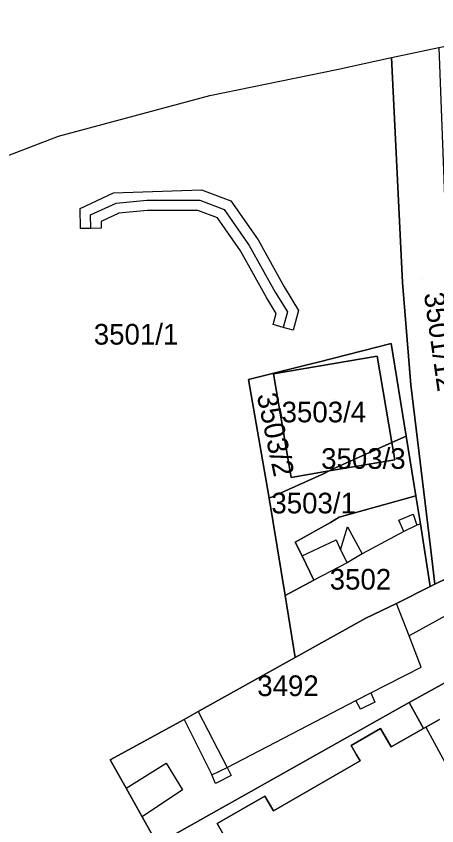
# Model space of a CAD drawing. Extents: x -264070 to -262271, y -1238894 to -1238141.
# Drawn here: x -263009.7 to -262969, y -1238330.2 to -1238251.9 of the extents above; entities that cross this region are included whole.
import ezdxf

# ---------------------------------------------------------------- set-up
doc = ezdxf.new("R2010")
doc.units = 0
for name, color, linetype in [('body_kn', 7, 'Continuous'), ('katuz_linie', 7, 'Continuous'), ('kladpar_druhypozemkov', 7, 'Continuous'), ('kladpar_hranice', 7, 'Continuous'), ('kladpar_parcelnecisla', 7, 'Continuous'), ('kladpar_plochy', 7, 'Continuous'), ('tarchy_linie', 7, 'Continuous'), ('zappar_hrandruhpozemk', 7, 'Continuous'), ('zuob_linie', 7, 'Continuous'), ('zuob_plochy', 7, 'Continuous')]:
    doc.layers.add(name, color=color, linetype=linetype)

msp = doc.modelspace()

# ---------------------------------------------------------------- linework, layer by layer
at = {"layer": 'body_kn'}
for p, q in [((-262973.41, -1238255.92), (-262973.41, -1238255.92)), ((-262973.41, -1238255.92), (-262973.41, -1238255.92)), ((-262978.69, -1238257.06), (-262978.69, -1238257.06)), ((-262991, -1238259.57), (-262991, -1238259.57)), ((-262991, -1238259.57), (-262991, -1238259.57)), ((-263005.63, -1238263.53), (-263005.63, -1238263.53)), ((-262991.78, -1238268.72), (-262991.78, -1238268.72)), ((-263000.32, -1238269.01), (-263000.32, -1238269.01)), ((-262997.08, -1238269.7), (-262997.08, -1238269.7)), ((-262991.96, -1238269.72), (-262991.96, -1238269.72)), ((-263003.54, -1238270.51), (-263003.54, -1238270.51)), ((-263000.05, -1238269.99), (-263000.05, -1238269.99)), ((-262988.97, -1238269.77), (-262988.97, -1238269.77)), ((-263002.53, -1238271.14), (-263002.53, -1238271.14)), ((-262999.78, -1238270.97), (-262999.78, -1238270.97)), ((-262997.03, -1238270.7), (-262997.03, -1238270.7)), ((-262992.14, -1238270.72), (-262992.14, -1238270.72)), ((-262989.61, -1238270.6), (-262989.61, -1238270.6)), ((-263001.52, -1238271.77), (-263001.52, -1238271.77)), ((-262990.25, -1238271.43), (-262990.25, -1238271.43)), ((-263003.51, -1238272.45), (-263003.51, -1238272.45)), ((-263002.51, -1238272.44), (-263002.51, -1238272.44)), ((-263002.51, -1238272.44), (-263002.51, -1238272.44)), ((-263001.51, -1238272.42), (-263001.51, -1238272.42)), ((-263001.51, -1238272.42), (-263001.51, -1238272.42)), ((-262986.32, -1238273.56), (-262986.32, -1238273.56)), ((-262987.17, -1238274.09), (-262987.17, -1238274.09)), ((-262988.02, -1238274.62), (-262988.02, -1238274.62)), ((-262983.79, -1238278.1), (-262983.79, -1238278.1)), ((-262972.34, -1238277.67), (-262972.34, -1238277.67)), ((-262985.51, -1238279.11), (-262985.51, -1238279.11)), ((-262984.65, -1238278.61), (-262984.65, -1238278.61)), ((-262984.56, -1238280.68), (-262984.56, -1238280.68)), ((-262983.48, -1238280.52), (-262983.48, -1238280.52)), ((-262982.4, -1238280.37), (-262982.4, -1238280.37)), ((-262984.85, -1238281.75), (-262984.85, -1238281.75)), ((-262983.88, -1238282.01), (-262983.88, -1238282.01)), ((-262982.91, -1238282.27), (-262982.91, -1238282.27)), ((-262973.44, -1238283.58), (-262973.44, -1238283.58)), ((-262973.44, -1238283.58), (-262973.44, -1238283.58)), ((-262980.51, -1238285.37), (-262980.51, -1238285.37)), ((-262974.8, -1238284.81), (-262974.8, -1238284.81)), ((-262981.32, -1238285.56), (-262981.32, -1238285.56)), ((-262984.82, -1238286.52), (-262984.82, -1238286.52)), ((-262984.82, -1238286.52), (-262984.82, -1238286.52)), ((-262987.23, -1238287.06), (-262987.23, -1238287.06)), ((-262971.53, -1238287.56), (-262971.53, -1238287.56)), ((-262973.36, -1238293.16), (-262973.36, -1238293.16)), ((-262971.99, -1238292.55), (-262971.99, -1238292.55)), ((-262971.99, -1238292.55), (-262971.99, -1238292.55)), ((-262973.07, -1238294.82), (-262973.07, -1238294.82)), ((-262979.93, -1238296.14), (-262979.93, -1238296.14)), ((-262979.45, -1238295.9), (-262979.45, -1238295.9)), ((-262979.45, -1238295.9), (-262979.45, -1238295.9)), ((-262979.06, -1238295.71), (-262979.06, -1238295.71)), ((-262983.12, -1238296.53), (-262983.12, -1238296.53)), ((-262985.23, -1238298.52), (-262985.23, -1238298.52)), ((-262971.05, -1238298.31), (-262971.05, -1238298.31)), ((-262971.05, -1238298.31), (-262971.05, -1238298.31)), ((-262971.31, -1238300.09), (-262971.31, -1238300.09)), ((-262979.32, -1238300.88), (-262979.32, -1238300.88)), ((-262978.46, -1238300.36), (-262978.46, -1238300.36)), ((-262972.68, -1238300.67), (-262972.68, -1238300.67)), ((-262970.59, -1238301.03), (-262970.59, -1238301.03)), ((-262970.59, -1238301.03), (-262970.59, -1238301.03)), ((-262977.67, -1238301.3), (-262977.67, -1238301.3)), ((-262972.21, -1238301.77), (-262972.21, -1238301.77)), ((-262972.21, -1238301.77), (-262972.21, -1238301.77)), ((-262970.94, -1238301.16), (-262970.94, -1238301.16)), ((-262970.94, -1238301.16), (-262970.94, -1238301.16)), ((-262978.77, -1238302.56), (-262978.77, -1238302.56)), ((-262982.73, -1238302.78), (-262982.73, -1238302.78)), ((-262969.63, -1238303.27), (-262969.63, -1238303.27)), ((-262982.04, -1238304.1), (-262982.04, -1238304.1)), ((-262982.04, -1238304.1), (-262982.04, -1238304.1)), ((-262978.33, -1238303.54), (-262978.33, -1238303.54)), ((-262978.33, -1238303.54), (-262978.33, -1238303.54)), ((-262976.23, -1238303.93), (-262976.23, -1238303.93)), ((-262976.23, -1238303.93), (-262976.23, -1238303.93)), ((-262977.69, -1238304.8), (-262977.69, -1238304.8)), ((-262977.69, -1238304.8), (-262977.69, -1238304.8)), ((-262980.93, -1238306.47), (-262980.93, -1238306.47)), ((-262969.65, -1238307.07), (-262969.65, -1238307.07)), ((-262969.2, -1238306.85), (-262969.2, -1238306.85)), ((-262983.7, -1238307.95), (-262983.7, -1238307.95)), ((-262972.92, -1238308.72), (-262972.92, -1238308.72)), ((-262975.9, -1238310.15), (-262975.9, -1238310.15)), ((-262971.7, -1238311.86), (-262971.7, -1238311.86)), ((-262971.7, -1238311.86), (-262971.7, -1238311.86)), ((-262982.74, -1238313.95), (-262982.74, -1238313.95)), ((-262970.55, -1238314.89), (-262970.55, -1238314.89)), ((-262975.42, -1238317.36), (-262975.42, -1238317.36)), ((-262976.85, -1238318.1), (-262976.85, -1238318.1)), ((-262975.03, -1238318.28), (-262975.03, -1238318.28)), ((-262971.7, -1238318.29), (-262971.7, -1238318.29)), ((-262976.42, -1238318.96), (-262976.42, -1238318.96)), ((-262992.12, -1238319.17), (-262992.12, -1238319.17)), ((-262992.12, -1238319.17), (-262992.12, -1238319.17)), ((-262993.47, -1238319.94), (-262993.47, -1238319.94)), ((-262993.47, -1238319.94), (-262993.47, -1238319.94)), ((-262974.46, -1238320.83), (-262974.46, -1238320.83)), ((-262970.3, -1238320.82), (-262970.3, -1238320.82)), ((-262970.3, -1238320.82), (-262970.3, -1238320.82)), ((-262970.07, -1238320.69), (-262970.07, -1238320.69)), ((-262970.07, -1238320.69), (-262970.07, -1238320.69)), ((-262977.3, -1238322.46), (-262977.3, -1238322.46)), ((-262973.45, -1238322.59), (-262973.45, -1238322.59)), ((-262976.78, -1238323.38), (-262976.78, -1238323.38)), ((-263000.62, -1238323.85), (-263000.62, -1238323.85)), ((-262995.2, -1238324.16), (-262995.2, -1238324.16)), ((-262976.44, -1238323.96), (-262976.44, -1238323.96)), ((-262990.8, -1238325.31), (-262990.8, -1238325.31)), ((-262990.8, -1238325.31), (-262990.8, -1238325.31)), ((-262989.32, -1238324.6), (-262989.32, -1238324.6)), ((-262989.32, -1238324.6), (-262989.32, -1238324.6)), ((-262988.93, -1238325.35), (-262988.93, -1238325.35)), ((-262999.09, -1238326.59), (-262999.09, -1238326.59)), ((-262999.09, -1238326.59), (-262999.09, -1238326.59)), ((-262993.62, -1238326.75), (-262993.62, -1238326.75)), ((-262990.44, -1238326.15), (-262990.44, -1238326.15)), ((-262985.65, -1238327.36), (-262985.65, -1238327.36)), ((-262984.84, -1238328.78), (-262984.84, -1238328.78)), ((-262997.53, -1238329.35), (-262997.53, -1238329.35)), ((-262990.28, -1238330.01), (-262990.28, -1238330.01))]:
    msp.add_line(p, q, dxfattribs=at)
at = {"layer": 'katuz_linie'}
msp.add_lwpolyline([(-263133.32, -1238327.67), (-263107.05, -1238313.57), (-263106.18, -1238313.11), (-263098.14, -1238308.77), (-263072.8, -1238295), (-263057.73, -1238285.95), (-263056.4, -1238285.69), (-263051.97, -1238283.44), (-263044.32, -1238279.73), (-263039.46, -1238277.33), (-263036.8, -1238276.02), (-263021.23, -1238269.49), (-263005.63, -1238263.53), (-262991, -1238259.57), (-262978.69, -1238257.06), (-262973.41, -1238255.92), (-262968.84, -1238254.94), (-262968.33, -1238254.83), (-262949.15, -1238253.18), (-262944.92, -1238251.91), (-262915.44, -1238253.09), (-262898.67, -1238252.06)], dxfattribs=at)
at = {"layer": 'kladpar_druhypozemkov'}
for p, q in [((-262970.36, -1238277.25), (-262970.36, -1238277.25)), ((-262998.3, -1238281.38), (-262998.3, -1238281.38)), ((-262985.58, -1238289.3), (-262985.58, -1238289.3)), ((-262978.93, -1238289), (-262978.93, -1238289)), ((-262974.07, -1238294.01), (-262974.07, -1238294.01)), ((-262980.62, -1238298.62), (-262980.62, -1238298.62)), ((-262975.57, -1238305.4), (-262975.57, -1238305.4)), ((-262983, -1238315.58), (-262983, -1238315.58))]:
    msp.add_line(p, q, dxfattribs=at)
at = {"layer": 'kladpar_hranice'}
for points in [[(-262973.41, -1238255.92), (-262968.84, -1238254.94), (-262967.96, -1238277.86), (-262966.26, -1238287.03), (-262964.09, -1238302.68), (-262963.91, -1238303.91), (-262968.09, -1238306.3), (-262969.2, -1238306.85), (-262969.63, -1238303.27), (-262971.53, -1238287.56), (-262972.34, -1238277.67), (-262973.41, -1238255.92)], [(-262991, -1238259.57), (-262978.69, -1238257.06), (-262973.41, -1238255.92), (-262972.34, -1238277.67), (-262971.53, -1238287.56), (-262969.63, -1238303.27), (-262969.2, -1238306.85), (-262969.65, -1238307.07), (-262970.59, -1238301.03), (-262971.05, -1238298.31), (-262971.99, -1238292.55), (-262973.44, -1238283.58), (-262980.51, -1238285.37), (-262981.32, -1238285.56), (-262987.23, -1238287.06), (-262985.23, -1238298.52), (-262983.7, -1238307.95), (-262982.74, -1238313.95), (-262992.12, -1238319.17), (-262993.47, -1238319.94), (-263000.62, -1238323.85), (-262999.09, -1238326.59), (-262997.53, -1238329.35), (-262996.06, -1238332)], [(-263011.78, -1238341.08), (-263028.23, -1238312.73), (-263031.2, -1238307.61), (-263034.55, -1238293.07), (-263036.73, -1238283.58), (-263037.68, -1238277.24), (-263036.8, -1238276.02), (-263021.23, -1238269.49), (-263005.63, -1238263.53), (-262991, -1238259.57)], [(-262973.44, -1238283.58), (-262971.99, -1238292.55), (-262973.36, -1238293.16), (-262974.8, -1238284.81), (-262984.82, -1238286.52), (-262983.12, -1238296.53), (-262979.45, -1238295.9), (-262979.93, -1238296.14), (-262985.23, -1238298.52), (-262987.23, -1238287.06), (-262981.32, -1238285.56), (-262980.51, -1238285.37), (-262973.44, -1238283.58)], [(-262984.82, -1238286.52), (-262974.8, -1238284.81), (-262973.36, -1238293.16), (-262979.06, -1238295.71), (-262979.45, -1238295.9), (-262983.12, -1238296.53), (-262984.82, -1238286.52)], [(-262971.99, -1238292.55), (-262971.05, -1238298.31), (-262978.46, -1238300.36), (-262979.32, -1238300.88), (-262982.73, -1238302.78), (-262982.04, -1238304.1), (-262980.93, -1238306.47), (-262983.7, -1238307.95), (-262985.23, -1238298.52), (-262979.93, -1238296.14), (-262979.45, -1238295.9), (-262973.07, -1238294.82), (-262973.36, -1238293.16), (-262971.99, -1238292.55)], [(-262979.45, -1238295.9), (-262979.06, -1238295.71), (-262973.36, -1238293.16), (-262973.07, -1238294.82), (-262979.45, -1238295.9)], [(-262971.05, -1238298.31), (-262970.59, -1238301.03), (-262969.65, -1238307.07), (-262972.92, -1238308.72), (-262975.9, -1238310.15), (-262982.74, -1238313.95), (-262983.7, -1238307.95), (-262980.93, -1238306.47), (-262982.04, -1238304.1), (-262982.73, -1238302.78), (-262979.32, -1238300.88), (-262978.46, -1238300.36), (-262971.05, -1238298.31)], [(-262956.28, -1238299.54), (-262951.96, -1238307.39), (-262971.7, -1238318.29), (-262994.98, -1238331.39), (-262996.06, -1238332), (-262997.53, -1238329.35), (-262999.09, -1238326.59), (-263000.62, -1238323.85), (-262993.47, -1238319.94), (-262992.12, -1238319.17), (-262982.74, -1238313.95), (-262975.9, -1238310.15), (-262972.92, -1238308.72), (-262969.65, -1238307.07), (-262969.2, -1238306.85), (-262968.09, -1238306.3), (-262963.91, -1238303.91), (-262956.28, -1238299.54)], [(-262968.75, -1238319.94), (-262970.07, -1238320.69), (-262970.3, -1238320.82), (-262971.7, -1238318.29), (-262951.96, -1238307.39)], [(-262970.3, -1238320.82), (-262973.45, -1238322.59), (-262974.46, -1238320.83), (-262977.3, -1238322.46), (-262976.78, -1238323.38), (-262976.44, -1238323.96), (-262984.84, -1238328.78), (-262985.65, -1238327.36), (-262990.28, -1238330.01), (-262987.64, -1238334.61), (-262986.54, -1238333.98), (-262985.8, -1238335.35), (-262984.36, -1238334.59), (-262979.27, -1238343.6), (-262984.08, -1238346.33), (-262986.56, -1238347.69), (-262994.98, -1238331.39), (-262971.7, -1238318.29), (-262970.3, -1238320.82)], [(-262987.64, -1238334.61), (-262990.28, -1238330.01), (-262985.65, -1238327.36), (-262984.84, -1238328.78), (-262976.44, -1238323.96), (-262976.78, -1238323.38), (-262977.3, -1238322.46), (-262974.46, -1238320.83), (-262973.45, -1238322.59), (-262970.3, -1238320.82), (-262970.07, -1238320.69), (-262968.75, -1238319.94)]]:
    msp.add_lwpolyline(points, dxfattribs=at)
at = {"layer": 'kladpar_plochy'}
for points in [[(-262973.41, -1238255.92), (-262968.84, -1238254.94), (-262967.96, -1238277.86), (-262966.26, -1238287.03), (-262964.09, -1238302.68), (-262963.91, -1238303.91), (-262968.09, -1238306.3), (-262969.2, -1238306.85), (-262969.63, -1238303.27), (-262971.53, -1238287.56), (-262972.34, -1238277.67)], [(-262973.44, -1238283.58), (-262971.99, -1238292.55), (-262973.36, -1238293.16), (-262974.8, -1238284.81), (-262984.82, -1238286.52), (-262983.12, -1238296.53), (-262979.45, -1238295.9), (-262979.93, -1238296.14), (-262985.23, -1238298.52), (-262987.23, -1238287.06), (-262981.32, -1238285.56), (-262980.51, -1238285.37)], [(-262984.82, -1238286.52), (-262974.8, -1238284.81), (-262973.36, -1238293.16), (-262979.06, -1238295.71), (-262979.45, -1238295.9), (-262983.12, -1238296.53)], [(-262971.99, -1238292.55), (-262971.05, -1238298.31), (-262978.46, -1238300.36), (-262979.32, -1238300.88), (-262982.73, -1238302.78), (-262982.04, -1238304.1), (-262980.93, -1238306.47), (-262983.7, -1238307.95), (-262985.23, -1238298.52), (-262979.93, -1238296.14), (-262979.45, -1238295.9), (-262973.07, -1238294.82), (-262973.36, -1238293.16)], [(-262979.45, -1238295.9), (-262979.06, -1238295.71), (-262973.36, -1238293.16), (-262973.07, -1238294.82)], [(-262971.05, -1238298.31), (-262970.59, -1238301.03), (-262969.65, -1238307.07), (-262972.92, -1238308.72), (-262975.9, -1238310.15), (-262982.74, -1238313.95), (-262983.7, -1238307.95), (-262980.93, -1238306.47), (-262982.04, -1238304.1), (-262982.73, -1238302.78), (-262979.32, -1238300.88), (-262978.46, -1238300.36)], [(-262956.28, -1238299.54), (-262951.96, -1238307.39), (-262971.7, -1238318.29), (-262994.98, -1238331.39), (-262996.06, -1238332), (-262997.53, -1238329.35), (-262999.09, -1238326.59), (-263000.62, -1238323.85), (-262993.47, -1238319.94), (-262992.12, -1238319.17), (-262982.74, -1238313.95), (-262975.9, -1238310.15), (-262972.92, -1238308.72), (-262969.65, -1238307.07), (-262969.2, -1238306.85), (-262968.09, -1238306.3), (-262963.91, -1238303.91)], [(-262970.3, -1238320.82), (-262973.45, -1238322.59), (-262974.46, -1238320.83), (-262977.3, -1238322.46), (-262976.78, -1238323.38), (-262976.44, -1238323.96), (-262984.84, -1238328.78), (-262985.65, -1238327.36), (-262990.28, -1238330.01), (-262987.64, -1238334.61), (-262986.54, -1238333.98), (-262985.8, -1238335.35), (-262984.36, -1238334.59), (-262979.27, -1238343.6), (-262984.08, -1238346.33), (-262986.56, -1238347.69), (-262994.98, -1238331.39), (-262971.7, -1238318.29)]]:
    msp.add_lwpolyline(points, close=True, dxfattribs=at)
for points in [[(-263021.23, -1238269.49), (-263005.63, -1238263.53), (-262991, -1238259.57), (-262978.69, -1238257.06), (-262973.41, -1238255.92), (-262972.34, -1238277.67), (-262971.53, -1238287.56), (-262969.63, -1238303.27), (-262969.2, -1238306.85), (-262969.65, -1238307.07), (-262970.59, -1238301.03), (-262971.05, -1238298.31), (-262971.99, -1238292.55), (-262973.44, -1238283.58), (-262980.51, -1238285.37), (-262981.32, -1238285.56), (-262987.23, -1238287.06), (-262985.23, -1238298.52), (-262983.7, -1238307.95), (-262982.74, -1238313.95), (-262992.12, -1238319.17), (-262993.47, -1238319.94), (-263000.62, -1238323.85), (-262999.09, -1238326.59), (-262997.53, -1238329.35), (-262996.06, -1238332)], [(-262968.75, -1238319.94), (-262970.07, -1238320.69), (-262970.3, -1238320.82), (-262971.7, -1238318.29), (-262951.96, -1238307.39)], [(-262987.64, -1238334.61), (-262990.28, -1238330.01), (-262985.65, -1238327.36), (-262984.84, -1238328.78), (-262976.44, -1238323.96), (-262976.78, -1238323.38), (-262977.3, -1238322.46), (-262974.46, -1238320.83), (-262973.45, -1238322.59), (-262970.3, -1238320.82), (-262970.07, -1238320.69), (-262968.75, -1238319.94)]]:
    msp.add_lwpolyline(points, dxfattribs=at)
at = {"layer": 'tarchy_linie'}
for points in [[(-263001.51, -1238272.42), (-263002.51, -1238272.44), (-263003.51, -1238272.45), (-263003.54, -1238270.51), (-263000.32, -1238269.01), (-262991.78, -1238268.72), (-262988.97, -1238269.77), (-262986.32, -1238273.56), (-262983.79, -1238278.1), (-262982.4, -1238280.37), (-262982.91, -1238282.27), (-262983.88, -1238282.01), (-262984.85, -1238281.75), (-262984.56, -1238280.68), (-262985.51, -1238279.11), (-262988.02, -1238274.62), (-262990.25, -1238271.43), (-262992.14, -1238270.72), (-262997.03, -1238270.7), (-262999.78, -1238270.97), (-263001.52, -1238271.77), (-263001.51, -1238272.42)], [(-263002.51, -1238272.44), (-263002.53, -1238271.14), (-263000.05, -1238269.99), (-262997.08, -1238269.7), (-262991.96, -1238269.72), (-262989.61, -1238270.6), (-262987.17, -1238274.09), (-262984.65, -1238278.61), (-262983.48, -1238280.52), (-262983.88, -1238282.01)]]:
    msp.add_lwpolyline(points, dxfattribs=at)
at = {"layer": 'zappar_hrandruhpozemk'}
for p, q in [((-262970.59, -1238301.03), (-262970.94, -1238301.16)), ((-262978.33, -1238303.54), (-262977.67, -1238301.3)), ((-262977.67, -1238301.3), (-262976.23, -1238303.93)), ((-262976.23, -1238303.93), (-262977.69, -1238304.8)), ((-262977.69, -1238304.8), (-262980.93, -1238306.47)), ((-262971.7, -1238311.86), (-262972.92, -1238308.72)), ((-262992.12, -1238319.17), (-262989.32, -1238324.6)), ((-262993.47, -1238319.94), (-262990.8, -1238325.31)), ((-262970.07, -1238320.69), (-262966.29, -1238327.74)), ((-262993.62, -1238326.75), (-262997.53, -1238329.35))]:
    msp.add_line(p, q, dxfattribs=at)
for points in [[(-262972.21, -1238301.77), (-262972.68, -1238300.67), (-262971.31, -1238300.09), (-262970.94, -1238301.16)], [(-262970.94, -1238301.16), (-262972.21, -1238301.77), (-262976.23, -1238303.93)], [(-262982.04, -1238304.1), (-262978.77, -1238302.56), (-262978.33, -1238303.54), (-262977.69, -1238304.8)], [(-262968.09, -1238306.3), (-262966.88, -1238309.21), (-262971.7, -1238311.86)], [(-262975.42, -1238317.36), (-262970.55, -1238314.89), (-262971.7, -1238311.86)], [(-262990.8, -1238325.31), (-262989.32, -1238324.6), (-262976.85, -1238318.1), (-262975.42, -1238317.36)], [(-262975.42, -1238317.36), (-262975.03, -1238318.28), (-262976.42, -1238318.96), (-262976.85, -1238318.1)], [(-262999.09, -1238326.59), (-262995.2, -1238324.16), (-262993.62, -1238326.75)], [(-262989.32, -1238324.6), (-262988.93, -1238325.35), (-262990.44, -1238326.15), (-262990.8, -1238325.31)]]:
    msp.add_lwpolyline(points, dxfattribs=at)
at = {"layer": 'zuob_linie'}
msp.add_lwpolyline([(-263021.23, -1238269.49), (-263005.63, -1238263.53), (-262991, -1238259.57), (-262978.69, -1238257.06), (-262973.41, -1238255.92), (-262968.84, -1238254.94), (-262968.33, -1238254.83), (-262949.15, -1238253.18), (-262944.92, -1238251.91), (-262915.44, -1238253.09), (-262898.67, -1238252.06)], dxfattribs=at)
at = {"layer": 'zuob_plochy'}
msp.add_lwpolyline([(-263133.32, -1238327.67), (-263107.05, -1238313.57), (-263106.18, -1238313.11), (-263098.14, -1238308.77), (-263072.8, -1238295), (-263057.73, -1238285.95), (-263056.4, -1238285.69), (-263051.97, -1238283.44), (-263044.32, -1238279.73), (-263039.46, -1238277.33), (-263036.8, -1238276.02), (-263021.23, -1238269.49), (-263005.63, -1238263.53), (-262991, -1238259.57), (-262978.69, -1238257.06), (-262973.41, -1238255.92), (-262968.84, -1238254.94), (-262968.33, -1238254.83), (-262949.15, -1238253.18), (-262944.92, -1238251.91), (-262915.44, -1238253.09), (-262898.67, -1238252.06)], dxfattribs=at)

# ---------------------------------------------------------------- texts
at = {"layer": 'kladpar_parcelnecisla'}
for s, rotation, p in [('3501/12', 278, (-262970.273, -1238278.751)), ('3503/2', 282, (-262986.455, -1238288.564))]:
    msp.add_text(s, height=2, rotation=rotation, dxfattribs=at).set_placement(p)
for s, p in [('3501/1', (-263002.22, -1238283.68)), ('3503/4', (-262984.041, -1238291.2)), ('3503/3', (-262980.214, -1238295.7)), ('3503/1', (-262985.032, -1238300.01)), ('3502', (-262979.386, -1238307.38)), ('3492', (-262986.399, -1238317.68))]:
    msp.add_text(s, height=2, dxfattribs=at).set_placement(p)

doc.saveas('drawing.dxf')
